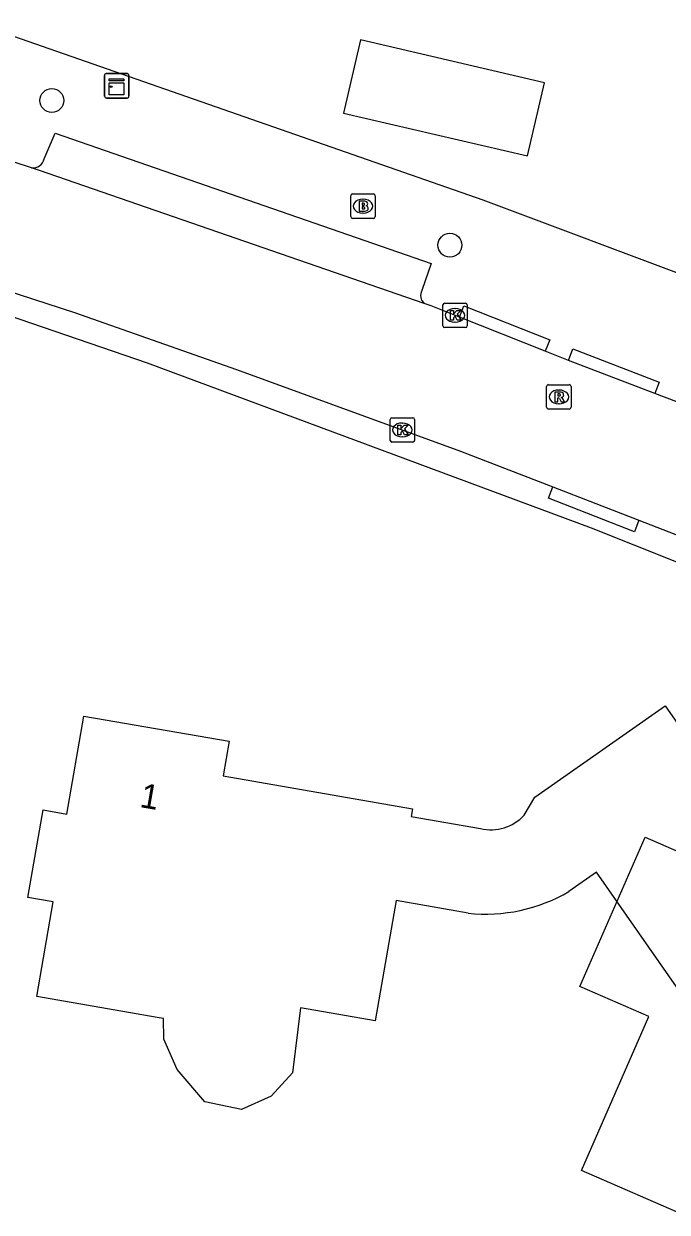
# Model space of a CAD drawing. Extents: x 161696 to 162377, y 380761 to 381673.
# Drawn here: x 161763.08 to 161789.4, y 381057.9 to 381106.52 of the extents above; entities that cross this region are included whole.
import ezdxf

# ---------------------------------------------------------------- set-up
doc = ezdxf.new("R2010")
doc.units = 0
for name, color, linetype in [('IMGEO_Boom', 7, 'Continuous'), ('IMGEO_Brandkraan', 7, 'Continuous'), ('IMGEO_Kast', 7, 'Continuous'), ('IMGEO_Kolk', 7, 'Continuous'), ('IMGEO_Pand', 7, 'Continuous'), ('IMGEO_Pand_nummerreeks', 7, 'Continuous'), ('IMGEO_Pand_vergunning_verleend', 7, 'Continuous'), ('IMGEO_Rijbaan_lokaal_open', 7, 'Continuous'), ('IMGEO_Rioolput', 7, 'Continuous'), ('IMGEO_Voetpad_open', 7, 'Continuous')]:
    doc.layers.add(name, color=color, linetype=linetype)

msp = doc.modelspace()

# ---------------------------------------------------------------- linework, layer by layer
at = {"layer": 'IMGEO_Boom'}
for centre in [(161764.231, 381103.375), (161780.515, 381097.456)]:
    msp.add_circle(centre, 0.489, dxfattribs=at)
at = {"layer": 'IMGEO_Brandkraan'}
for p, q in [((161776.457, 381098.628), (161776.457, 381099.48)), ((161776.532, 381099.554), (161777.384, 381099.554)), ((161776.945, 381099.334), (161776.97, 381099.334)), ((161777.458, 381099.48), (161777.458, 381098.628)), ((161776.968, 381098.774), (161776.943, 381098.774)), ((161777.384, 381098.554), (161776.532, 381098.554))]:
    msp.add_line(p, q, dxfattribs=at)
for points in [[(161776.457, 381098.628), (161776.457, 381099.48)], [(161776.532, 381099.554), (161777.384, 381099.554)], [(161776.805, 381099.254), (161776.805, 381098.854), (161777.018, 381098.854)], [(161777.036, 381099.254), (161776.805, 381099.254)], [(161777.458, 381099.48), (161777.458, 381098.628)], [(161776.984, 381099.173), (161776.93, 381099.173), (161776.93, 381099.097)], [(161776.93, 381099.097), (161776.983, 381099.097)], [(161776.992, 381099.021), (161776.93, 381099.021), (161776.93, 381098.94)], [(161776.93, 381098.94), (161776.992, 381098.94)], [(161777.384, 381098.554), (161776.532, 381098.554)]]:
    msp.add_lwpolyline(points, dxfattribs=at)
for centre, radius, start, end in [((161776.534, 381099.478), 0.0765, 91.552, 178.448), ((161776.534, 381099.478), 0.0765, 91.552, 178.448), ((161777.04, 381099.109), 0.145, 59.4692, 91.5367), ((161777.065, 381099.156), 0.0922, 285.5137, 58.1501), ((161777.382, 381099.478), 0.0765, 1.552, 88.448), ((161777.382, 381099.478), 0.0765, 1.552, 88.448), ((161776.985, 381099.135), 0.0379, 267.8285, 90.9355), ((161776.993, 381098.98), 0.0404, 269.8759, 90.5077), ((161777.024, 381099.105), 0.251, 268.6676, 293.5347), ((161777.07, 381098.964), 0.105, 301.3115, 78.989), ((161776.534, 381098.63), 0.0765, 181.552, 268.448), ((161776.534, 381098.63), 0.0765, 181.552, 268.448), ((161777.382, 381098.63), 0.0765, 271.552, 358.448), ((161777.382, 381098.63), 0.0765, 271.552, 358.448)]:
    msp.add_arc(centre, radius, start, end, dxfattribs=at)
for centre, major_axis, ratio, start_param, end_param in [((161776.944, 381099.054), (-0.387, 0.002), 0.722429, 4.712389, 7.853982), ((161776.969, 381099.054), (-0.39, 0.002), 0.717154, 1.570796, 4.712389)]:
    msp.add_ellipse(centre, major_axis=major_axis, ratio=ratio, start_param=start_param, end_param=end_param, dxfattribs=at)
at = {"layer": 'IMGEO_Kast'}
for p, q in [((161766.384, 381103.554), (161766.384, 381104.395)), ((161766.384, 381104.395), (161766.384, 381103.554)), ((161766.459, 381104.479), (161767.3, 381104.479)), ((161767.3, 381104.479), (161766.459, 381104.479)), ((161767.384, 381104.404), (161767.384, 381103.563)), ((161767.384, 381103.563), (161767.384, 381104.404)), ((161767.309, 381103.479), (161766.468, 381103.479)), ((161766.468, 381103.479), (161767.309, 381103.479))]:
    msp.add_line(p, q, dxfattribs=at)
for points in [[(161766.579, 381104.269), (161767.179, 381104.269), (161767.179, 381104.184), (161766.579, 381104.184), (161766.579, 381104.269)], [(161766.579, 381104.094), (161767.179, 381104.094), (161767.179, 381103.605), (161766.579, 381103.605), (161766.579, 381104.094)]]:
    msp.add_lwpolyline(points, dxfattribs=at)
msp.add_circle((161766.663, 381103.943), 0.0377, dxfattribs=at)
for centre, start, end in [((161766.462, 381104.401), 92.4484, 184.2845), ((161766.462, 381104.401), 92.4484, 184.2845), ((161767.306, 381104.401), 2.4484, 94.2845), ((161767.306, 381104.401), 2.4484, 94.2845), ((161766.462, 381103.557), 182.4484, 274.2845), ((161766.462, 381103.557), 182.4484, 274.2845), ((161767.306, 381103.557), 272.4484, 4.2845), ((161767.306, 381103.557), 272.4484, 4.2845)]:
    msp.add_arc(centre, 0.0779, start, end, dxfattribs=at)
at = {"layer": 'IMGEO_Kolk'}
for p, q in [((161780.223, 381094.16), (161780.223, 381095.012)), ((161780.298, 381095.086), (161781.15, 381095.086)), ((161780.711, 381094.866), (161780.736, 381094.866)), ((161781.224, 381095.012), (161781.224, 381094.16)), ((161781.15, 381094.086), (161780.298, 381094.086)), ((161780.734, 381094.306), (161780.709, 381094.306)), ((161778.068, 381089.474), (161778.068, 381090.326)), ((161778.143, 381090.4), (161778.995, 381090.4)), ((161778.556, 381090.18), (161778.581, 381090.18)), ((161779.069, 381090.326), (161779.069, 381089.474)), ((161778.579, 381089.62), (161778.554, 381089.62)), ((161778.995, 381089.4), (161778.143, 381089.4))]:
    msp.add_line(p, q, dxfattribs=at)
for points in [[(161780.223, 381094.16), (161780.223, 381095.012)], [(161780.298, 381095.086), (161781.15, 381095.086)], [(161781.224, 381095.012), (161781.224, 381094.16)], [(161780.544, 381094.786), (161780.667, 381094.786), (161780.667, 381094.635), (161780.797, 381094.786), (161780.961, 381094.786), (161780.815, 381094.635), (161780.968, 381094.386), (161780.816, 381094.386), (161780.731, 381094.55), (161780.667, 381094.483), (161780.667, 381094.386), (161780.544, 381094.386), (161780.544, 381094.786)], [(161781.15, 381094.086), (161780.298, 381094.086)], [(161778.068, 381089.474), (161778.068, 381090.326)], [(161778.143, 381090.4), (161778.995, 381090.4)], [(161778.389, 381090.1), (161778.512, 381090.1), (161778.512, 381089.949), (161778.642, 381090.1), (161778.806, 381090.1), (161778.66, 381089.949), (161778.813, 381089.7), (161778.661, 381089.7), (161778.576, 381089.864), (161778.512, 381089.797), (161778.512, 381089.7), (161778.389, 381089.7), (161778.389, 381090.1)], [(161779.069, 381090.326), (161779.069, 381089.474)], [(161778.995, 381089.4), (161778.143, 381089.4)]]:
    msp.add_lwpolyline(points, dxfattribs=at)
for centre, start, end in [((161780.3, 381095.01), 91.552, 178.448), ((161780.3, 381095.01), 91.552, 178.448), ((161781.148, 381095.01), 1.552, 88.448), ((161781.148, 381095.01), 1.552, 88.448), ((161780.3, 381094.162), 181.552, 268.448), ((161780.3, 381094.162), 181.552, 268.448), ((161781.148, 381094.162), 271.552, 358.448), ((161781.148, 381094.162), 271.552, 358.448), ((161778.145, 381090.324), 91.552, 178.448), ((161778.145, 381090.324), 91.552, 178.448), ((161778.993, 381090.324), 1.552, 88.448), ((161778.993, 381090.324), 1.552, 88.448), ((161778.145, 381089.476), 181.552, 268.448), ((161778.145, 381089.476), 181.552, 268.448), ((161778.993, 381089.476), 271.552, 358.448), ((161778.993, 381089.476), 271.552, 358.448)]:
    msp.add_arc(centre, 0.0765, start, end, dxfattribs=at)
for centre, major_axis, ratio, start_param, end_param in [((161780.71, 381094.586), (-0.387, 0.002), 0.722429, 4.712389, 7.853982), ((161780.735, 381094.586), (-0.39, 0.002), 0.717154, 1.570796, 4.712389), ((161778.555, 381089.9), (-0.387, 0.002), 0.722429, 4.712389, 7.853982), ((161778.58, 381089.9), (-0.39, 0.002), 0.717154, 1.570796, 4.712389)]:
    msp.add_ellipse(centre, major_axis=major_axis, ratio=ratio, start_param=start_param, end_param=end_param, dxfattribs=at)
at = {"layer": 'IMGEO_Pand'}
for points in [[(161776.159, 381102.862), (161783.688, 381101.114), (161784.382, 381104.106), (161776.854, 381105.854), (161776.159, 381102.862)], [(161783.547, 381074.135), (161783.984, 381074.873), (161789.316, 381078.607), (161792.184, 381074.511), (161794.964, 381070.542), (161789.883, 381066.984), (161786.506, 381071.806), (161785.383, 381071.018)], [(161771.989, 381062.1), (161770.486, 381062.413), (161769.359, 381063.729), (161768.816, 381064.981), (161768.795, 381065.816), (161768.539, 381065.861), (161763.613, 381066.718), (161764.287, 381070.594), (161763.247, 381070.775), (161763.87, 381074.355), (161764.845, 381074.185), (161765.542, 381078.194), (161771.48, 381077.167), (161771.233, 381075.748), (161778.983, 381074.399), (161778.928, 381074.083), (161781.766, 381073.592)], [(161781.256, 381070.133), (161778.31, 381070.655), (161777.452, 381065.729), (161774.408, 381066.259), (161774.076, 381063.603), (161773.199, 381062.643), (161771.989, 381062.1)]]:
    msp.add_lwpolyline(points, dxfattribs=at)
for centre, radius, start, end in [((161782.189, 381075.398), 1.855, 256.8326, 317.0787), ((161781.986, 381076.793), 6.7, 263.7421, 300.4645)]:
    msp.add_arc(centre, radius, start, end, dxfattribs=at)
at = {"layer": 'IMGEO_Pand_vergunning_verleend'}
msp.add_lwpolyline([(161785.827, 381067.135), (161788.498, 381073.246), (161795.27, 381070.287), (161795.683, 381071.232), (161809.404, 381065.234), (161803.104, 381050.82), (161798.971, 381052.626), (161800.703, 381056.589), (161791.682, 381060.532), (161790.415, 381057.633), (161785.901, 381059.606), (161788.652, 381065.9), (161785.827, 381067.135)], dxfattribs=at)
at = {"layer": 'IMGEO_Rijbaan_lokaal_open'}
for points in [[(161763.393, 381100.624), (161757.421, 381102.57)], [(161779.465, 381095.075), (161763.723, 381100.515), (161763.393, 381100.624)], [(161757.945, 381096.876), (161759.385, 381096.554), (161760.032, 381096.361), (161765.152, 381094.704), (161771.79, 381092.372), (161780.95, 381089.034), (161784.723, 381087.57)], [(161780.903, 381094.513), (161779.749, 381094.978), (161779.465, 381095.075)], [(161784.413, 381093.119), (161780.903, 381094.513)], [(161785.37, 381092.745), (161784.413, 381093.119)], [(161788.89, 381091.387), (161785.37, 381092.745)], [(161790.302, 381090.852), (161788.89, 381091.387)], [(161784.723, 381087.57), (161788.245, 381086.203)], [(161788.245, 381086.203), (161790.88, 381085.181)]]:
    msp.add_lwpolyline(points, dxfattribs=at)
at = {"layer": 'IMGEO_Rioolput'}
for p, q in [((161784.471, 381090.825), (161784.471, 381091.677)), ((161784.546, 381091.751), (161785.398, 381091.751)), ((161784.959, 381091.531), (161784.984, 381091.531)), ((161785.472, 381091.677), (161785.472, 381090.825)), ((161784.982, 381090.971), (161784.957, 381090.971)), ((161785.398, 381090.751), (161784.546, 381090.751))]:
    msp.add_line(p, q, dxfattribs=at)
for points in [[(161784.471, 381090.825), (161784.471, 381091.677)], [(161784.546, 381091.751), (161785.398, 381091.751)], [(161785.06, 381091.449), (161784.808, 381091.451), (161784.808, 381091.051)], [(161785.472, 381091.677), (161785.472, 381090.825)], [(161784.808, 381091.051), (161784.932, 381091.051), (161784.932, 381091.213), (161784.943, 381091.213)], [(161784.986, 381091.37), (161784.932, 381091.37), (161784.932, 381091.289)], [(161784.932, 381091.289), (161784.984, 381091.289)], [(161784.99, 381091.184), (161785.061, 381091.051), (161785.201, 381091.051), (161785.136, 381091.177)], [(161785.398, 381090.751), (161784.546, 381090.751)]]:
    msp.add_lwpolyline(points, dxfattribs=at)
for centre, radius, start, end in [((161784.548, 381091.675), 0.0765, 91.552, 178.448), ((161784.548, 381091.675), 0.0765, 91.552, 178.448), ((161785.059, 381091.339), 0.109, 350.3612, 89.416), ((161785.396, 381091.675), 0.0765, 1.552, 88.448), ((161785.396, 381091.675), 0.0765, 1.552, 88.448), ((161784.942, 381091.16), 0.0533, 26.0293, 88.6989), ((161784.968, 381091.478), 0.19, 274.7715, 282.9687), ((161784.992, 381091.274), 0.0964, 77.0061, 93.1865), ((161785.006, 381091.331), 0.0378, 276.6634, 79.6772), ((161785.057, 381091.339), 0.112, 277.5842, 350.9817), ((161785.041, 381091.124), 0.108, 29.5134, 73.7905), ((161784.548, 381090.827), 0.0765, 181.552, 268.448), ((161784.548, 381090.827), 0.0765, 181.552, 268.448), ((161785.396, 381090.827), 0.0765, 271.552, 358.448), ((161785.396, 381090.827), 0.0765, 271.552, 358.448)]:
    msp.add_arc(centre, radius, start, end, dxfattribs=at)
for centre, major_axis, ratio, start_param, end_param in [((161784.958, 381091.251), (-0.387, 0.002), 0.722429, 4.712389, 7.853982), ((161784.983, 381091.251), (-0.39, 0.002), 0.717154, 1.570796, 4.712389)]:
    msp.add_ellipse(centre, major_axis=major_axis, ratio=ratio, start_param=start_param, end_param=end_param, dxfattribs=at)
at = {"layer": 'IMGEO_Voetpad_open'}
for points in [[(161824.784, 381081.427), (161817.314, 381084.98), (161802.671, 381091.179), (161790.67, 381096.003), (161781.878, 381099.302), (161761.169, 381106.516)], [(161763.921, 381100.989), (161764.368, 381102.042), (161779.745, 381096.712), (161779.362, 381095.608)], [(161826.947, 381068.015), (161809.615, 381076.179), (161798.524, 381081.016), (161786.305, 381085.875), (161768.146, 381092.627), (161760.54, 381095.232), (161760.357, 381095.28), (161760.171, 381095.311), (161759.982, 381095.326), (161759.794, 381095.323), (161759.606, 381095.304), (161759.42, 381095.268), (161759.239, 381095.215), (161759.062, 381095.147), (161758.893, 381095.063), (161758.732, 381094.965), (161758.58, 381094.852), (161758.439, 381094.726), (161758.31, 381094.588), (161758.194, 381094.439), (161758.091, 381094.281), (161758.003, 381094.114), (161757.96, 381094.016)], [(161780.903, 381094.513), (161781.086, 381094.978), (161784.596, 381093.584), (161784.413, 381093.119)], [(161785.37, 381092.745), (161785.548, 381093.211), (161789.068, 381091.853), (161788.89, 381091.387)], [(161788.245, 381086.203), (161788.065, 381085.737), (161784.543, 381087.104), (161784.723, 381087.57)]]:
    msp.add_lwpolyline(points, dxfattribs=at)
for centre, radius, start, end in [((161763.458, 381101.095), 0.475, 262.1922, 347.119), ((161779.756, 381095.408), 0.442, 153.0516, 228.8231)]:
    msp.add_arc(centre, radius, start, end, dxfattribs=at)

# ---------------------------------------------------------------- texts
at = {"layer": 'IMGEO_Pand_nummerreeks'}
msp.add_text('1', height=1, rotation=350.1875, dxfattribs=at).set_placement((161767.793, 381074.476))

doc.saveas('drawing.dxf')
